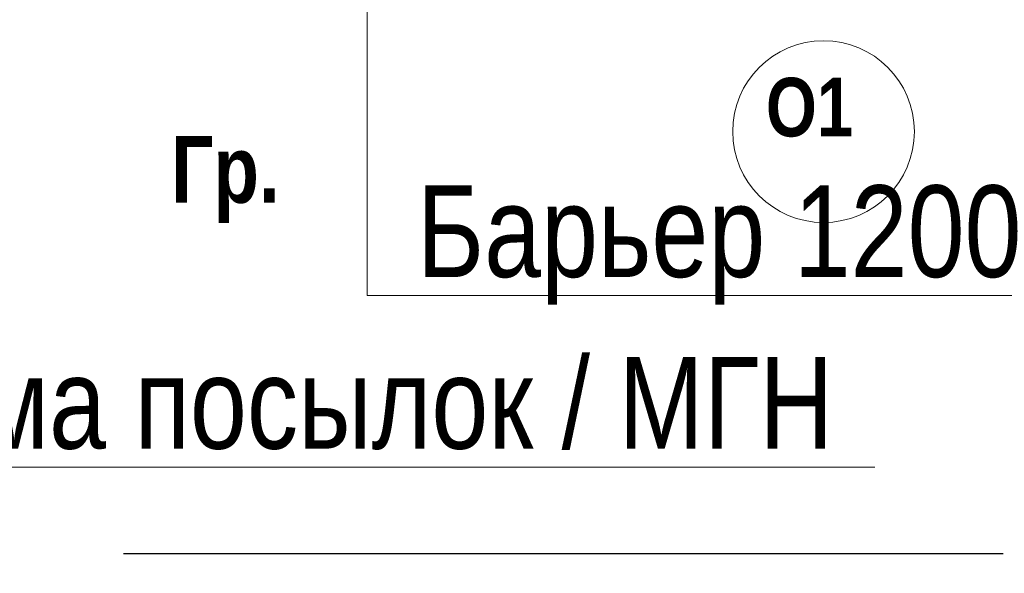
# Model space of a CAD drawing. Header units: millimetres. Extents: x -714384 to 30604203, y -92609 to 65084.
# Tile 643 of 656: x -34184 to -31498, y 49450 to 50960. Entities that reach past the tile are written whole.
import ezdxf
from ezdxf import colors
from ezdxf.entities.mleader import LeaderData, LeaderLine
from ezdxf.math import Vec2, Vec3

# ---------------------------------------------------------------- set-up
doc = ezdxf.new("R2010")
doc.units = ezdxf.units.MM
doc.layers.get('0').update_dxf_attribs({"lineweight": 0})
doc.layers.get('Defpoints').update_dxf_attribs({"color": 30})
doc.layers.add('17_АР_Текст', color=235, linetype='Continuous', lineweight=0)
doc.styles.add('_ТЕКСТОВЫЙ', font='arial.ttf', dxfattribs={"width": 0.8})

# ---------------------------------------------------------------- blocks, each defined once
blk = doc.blocks.new('_Dot')
at = {"color": 0, "linetype": 'ByBlock', "lineweight": -2}
blk.add_line((-0.5, 0), (-1, 0), dxfattribs=at)
at = {"color": 0, "linetype": 'ByBlock', "const_width": 0.5}
blk.add_lwpolyline([(-0.25, 0, 1), (0.25, 0, 1)], format="xyb", close=True, dxfattribs=at)
blk = doc.blocks.new('*U1371')
at = {"layer": 'Defpoints', "color": 251}
blk.add_line((1200, -1500), (0, -1500), dxfattribs=at)
blk = doc.blocks.new('*U1370')
at = {"layer": 'Defpoints', "color": 251}
blk.add_line((1200, -1500), (0, -1500), dxfattribs=at)

msp = doc.modelspace()

# ---------------------------------------------------------------- linework, layer by layer
at = {"layer": '17_АР_Текст'}
msp.add_circle((-31991.2, 50654.7), 247.9, dxfattribs=at)

# ---------------------------------------------------------------- block references
for name, p in [('*U1371', (-33901.2, 51002.7)), ('*U1370', (-32701.2, 51002.7))]:
    msp.add_blockref(name, p)

# ---------------------------------------------------------------- texts
at = {"layer": '17_АР_Текст', "insert": (-32148.5, 50801.6), "char_height": 160, "attachment_point": 1, "style": '_ТЕКСТОВЫЙ'}
msp.add_mtext_dynamic_manual_height_columns('{\\fArial|b1|i0|c204|p34;О1}', width=3573.007, gutter_width=175000, heights=[1937.2], dxfattribs=at)
at = {"layer": 'Defpoints', "lineweight": 35, "insert": (-33771.2, 50642.6), "char_height": 230, "attachment_point": 1, "style": '_ТЕКСТОВЫЙ'}
msp.add_mtext_dynamic_manual_height_columns('{\\fArial|b1|i0|c204|p34;\\H0.79167x;\\C2;Гр.}', width=968.994, gutter_width=12.5, heights=[0], dxfattribs=at)

# ---------------------------------------------------------------- leaders
at = {"layer": '17_АР_Текст', "lineweight": 18}
ml = msp.add_multileader_mtext('Standard', dxfattribs=at)
ml.set_content('Барьер для приёма посылок / МГН', color=256, style='_ТЕКСТОВЫЙ')
ml.set_leader_properties(lineweight=0)
ml.set_arrow_properties(name='DOT')
ml.build(insert=Vec2(0, 0))
ml.multileader.update_dxf_attribs({"text_left_attachment_type": 6, "text_right_attachment_type": 6, "dogleg_length": 0.36, "arrow_head_size": 50, "scale": 100})
ctx = ml.context
ctx.base_point, ctx.scale, ctx.char_height, ctx.arrow_head_size, ctx.landing_gap_size, ctx.plane_origin = Vec3(-36597.2, 49739.7), 100, 250, 50, 100, Vec3(-31357.2, 56317.3)
ctx.left_attachment, ctx.right_attachment, ctx.attachment_type = 6, 6, 2
notes = []
notes.append((ctx, [(1, (1, 1, 0), (-36633.2, 49739.7), (1, 0), 36, [(0, [(-36633.2, 51502.7)], 0, [])])]))
ctx.mtext.insert, ctx.mtext.width, ctx.mtext.defined_height, ctx.mtext.flow_direction = Vec3(-36497.2, 50039.7), 3574.863, 815.5, 5
ml = msp.add_multileader_mtext('Standard', dxfattribs=at)
ml.set_content('Барьер 1200', color=256, style='_ТЕКСТОВЫЙ')
ml.set_leader_properties(lineweight=0)
ml.set_arrow_properties(name='DOT')
ml.build(insert=Vec2(0, 0))
ml.multileader.update_dxf_attribs({"text_left_attachment_type": 6, "text_right_attachment_type": 6, "dogleg_length": 0.36, "arrow_head_size": 50, "scale": 100})
ctx = ml.context
ctx.base_point, ctx.scale, ctx.char_height, ctx.arrow_head_size, ctx.landing_gap_size, ctx.plane_origin = Vec3(-39505.4, 50478.6), 100, 250, 50, 100, Vec3(-33952.6, 55904)
ctx.left_attachment, ctx.right_attachment, ctx.attachment_type = 6, 6, 2
notes.append((ctx, [(0, (1, 1, 0), (-38023.1, 50478.6), (-1, 0), 365.8, [(0, [(-38023.1, 51402.7)], 0, [])])]))
ctx.mtext.insert, ctx.mtext.width, ctx.mtext.defined_height, ctx.mtext.flow_direction = Vec3(-39405.4, 50778.6), 1131.975, 815.5, 5
ml = msp.add_multileader_mtext('Standard', dxfattribs=at)
ml.set_content('Барьер 1200', color=256, style='_ТЕКСТОВЫЙ')
ml.set_leader_properties(lineweight=0)
ml.set_arrow_properties(name='DOT')
ml.build(insert=Vec2(0, 0))
ml.multileader.update_dxf_attribs({"text_left_attachment_type": 6, "text_right_attachment_type": 6, "dogleg_length": 0.36, "arrow_head_size": 50, "scale": 100})
ctx = ml.context
ctx.base_point, ctx.scale, ctx.char_height, ctx.arrow_head_size, ctx.landing_gap_size, ctx.plane_origin = Vec3(-33200.5, 50208), 100, 250, 50, 100, Vec3(-27960.5, 55886.4)
ctx.left_attachment, ctx.right_attachment, ctx.attachment_type = 6, 6, 2
notes.append((ctx, [(1, (1, 1, 0), (-33236.5, 50208), (1, 0), 36, [(0, [(-33236.5, 51071.7)], 0, [])])]))
ctx.mtext.insert, ctx.mtext.width, ctx.mtext.defined_height, ctx.mtext.flow_direction = Vec3(-33100.5, 50508), 1131.975, 815.5, 5
ml = msp.add_multileader_mtext('Standard', dxfattribs=at)
ml.set_content('Откидная столешница для МГН', color=256, style='_ТЕКСТОВЫЙ')
ml.set_leader_properties(lineweight=0)
ml.set_arrow_properties(name='DOT')
ml.build(insert=Vec2(0, 0))
ml.multileader.update_dxf_attribs({"text_left_attachment_type": 6, "text_right_attachment_type": 6, "dogleg_length": 0.36, "arrow_head_size": 50, "scale": 100})
ctx = ml.context
ctx.base_point, ctx.scale, ctx.char_height, ctx.arrow_head_size, ctx.landing_gap_size, ctx.plane_origin = Vec3(-41128, 49476.5), 100, 250, 50, 100, Vec3(-35888, 56054.1)
ctx.left_attachment, ctx.right_attachment, ctx.attachment_type = 6, 6, 2
notes.append((ctx, [(1, (1, 1, 0), (-41164, 49476.5), (1, 0), 36, [(0, [(-41164, 50621.6)], 0, [])])]))
ctx.mtext.insert, ctx.mtext.width, ctx.mtext.defined_height, ctx.mtext.flow_direction = Vec3(-41028, 49777.8), 3075.865, 815.5, 5
for ctx, leaders in notes:
    for number, flags, end, landing, length, lines in leaders:
        leader = LeaderData()
        leader.index, (leader.has_last_leader_line, leader.has_dogleg_vector, leader.attachment_direction) = number, flags
        leader.last_leader_point, leader.dogleg_vector, leader.dogleg_length = Vec3(end), Vec3(landing), length
        for number, points, colour, breaks in lines:
            line = LeaderLine()
            line.index, line.vertices, line.color, line.breaks = number, Vec3.list(points), colors.encode_raw_color(colour), breaks
            leader.lines.append(line)
        ctx.leaders.append(leader)

doc.saveas('drawing.dxf')
